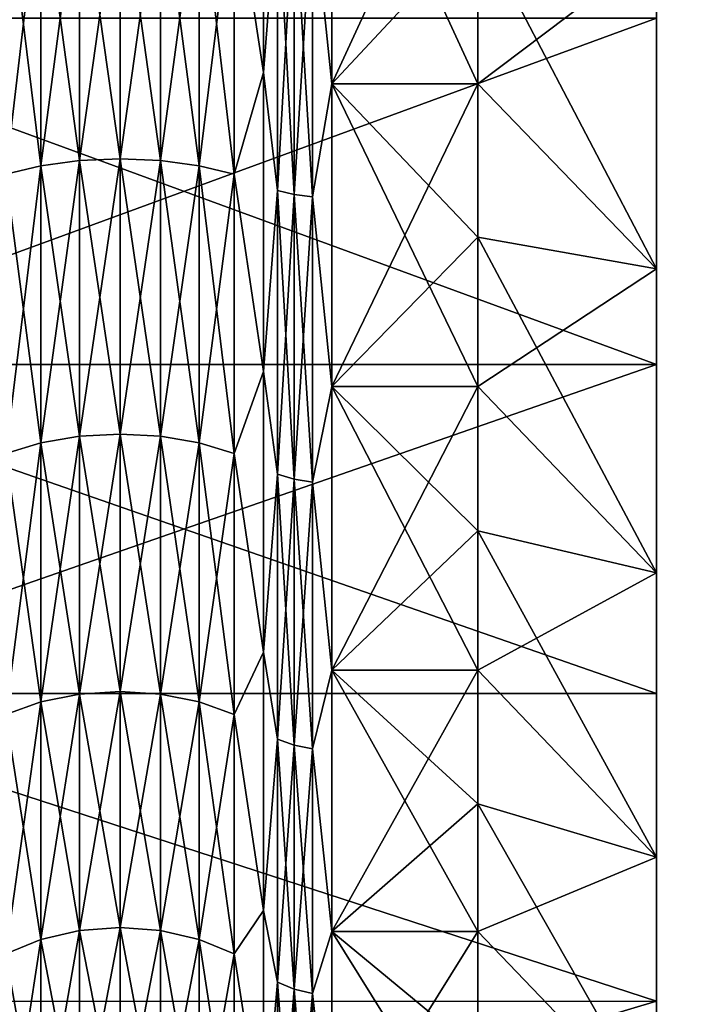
# Model space of a CAD drawing. Header units: metres. Extents: x -205 to 205, y -104 to 104.
# Tile 999 of 1056: x -36.86 to -33.05, y -10.54 to -5.04. Entities that reach past the tile are written whole.
import ezdxf

# ---------------------------------------------------------------- set-up
doc = ezdxf.new("R2010")
doc.units = ezdxf.units.M
doc.layers.add('solid_01_2-CONSUMER_EHM_BOX_SW0001', color=7, linetype='CONTINUOUS')

msp = doc.modelspace()

# ---------------------------------------------------------------- linework, layer by layer
at = {"layer": 'solid_01_2-CONSUMER_EHM_BOX_SW0001'}
for points in [[(-200.010849, -74.958488), (-200.010773, 75.041512), (-0.010778, 75.04142)], [(-0.010849, -74.95858), (-200.010849, -74.958488), (-0.010778, 75.04142)], [(-42.500065, -37.458561, 108.5), (42.499969, 37.541401, 108.5), (-42.500031, 37.541439, 108.5)], [(-42.500065, -37.458561, 108.5), (42.499935, -37.458599, 108.5), (42.499969, 37.541401, 108.5)], [(-40.598011, 19.039743, 63.099998), (39.498245, -18.956903, 63.099998), (-39.498363, -18.956865, 63.099998)], [(-40.598011, 19.039743, 63.099998), (40.597916, -18.956903, 63.099998), (39.498245, -18.956903, 63.099998)], [(-40.598011, 19.039743, 63.099998), (-39.498344, 19.039742, 63.099998), (40.597916, -18.956903, 63.099998)], [(40.597916, -18.956903, 63.099998), (-39.498344, 19.039742, 63.099998), (39.498264, 19.039705, 63.099998)], [(-31.800039, 18.541435, 6), (-40.000042, 18.541439, 6), (-40.000057, -18.458561, 6)], [(-31.800039, 18.541435, 6), (-40.000057, -18.458561, 6), (-31.800058, -18.458565, 6)], [(-33.300053, -6.969222, 40.752403), (-33.300045, 5.118017, 41.45636), (-33.300053, -5.035153, 41.456356)], [(-33.300049, -0.909238, 40.822334), (-33.300045, 5.118017, 41.45636), (-33.300053, -6.969222, 40.752403)], [(-33.300049, -0.909238, 8.177666), (-33.300053, -6.969214, 8.247592), (-33.300053, -5.035147, 7.543641)], [(-33.300049, -0.909238, 8.177666), (-33.300049, -2.797729, 8.3984), (-33.300053, -6.969214, 8.247592)], [(-33.300049, -2.797729, 40.601601), (-33.300049, -0.909238, 40.822334), (-33.300053, -6.969222, 40.752403)], [(-33.300049, -2.797729, 8.3984), (-33.300053, -4.647824, 8.836884), (-33.300053, -6.969214, 8.247592)], [(-33.300049, -2.797729, 40.601601), (-33.300053, -6.969222, 40.752403), (-33.300053, -8.808447, 39.828716)], [(-33.300053, -4.647824, 40.163116), (-33.300049, -2.797729, 40.601601), (-33.300053, -8.808447, 39.828716)], [(-35.661705, -4.265295, 10.114517), (-35.497803, -5.338835, 10.313391), (-35.497803, -3.5896, 9.768307)], [(-35.661705, -4.265295, 38.885483), (-35.497803, -3.5896, 39.231693), (-35.497803, -5.338835, 38.686611)], [(-35.419407, -4.331525, 9.893292), (-35.497803, -3.5896, 9.768307), (-35.497803, -5.338835, 10.313391)], [(-35.497803, -5.338835, 38.686611), (-35.497803, -3.5896, 39.231693), (-35.419407, -4.331525, 39.106709)], [(-35.223621, -4.357618, 39.193867), (-35.11578, -3.63206, 39.403957), (-35.11578, -5.401749, 38.852501)], [(-35.223621, -4.357618, 9.806135), (-35.11578, -5.401749, 10.147501), (-35.11578, -3.63206, 9.596043)], [(-35.11578, -3.63206, 39.403957), (-34.300053, -4.525241, 39.154964), (-34.300053, -5.401755, 38.852497)], [(-35.11578, -5.401749, 38.852501), (-35.11578, -3.63206, 39.403957), (-34.300053, -5.401755, 38.852497)], [(-34.300049, -3.632064, 9.596045), (-35.11578, -3.63206, 9.596043), (-35.11578, -5.401749, 10.147501)], [(-34.300053, -4.525241, 9.845037), (-34.300049, -3.632064, 9.596045), (-35.11578, -5.401749, 10.147501)], [(-36.742115, -4.231241, 38.77174), (-36.742119, -5.859199, 38.179211), (-36.937309, -4.265056, 38.884686)], [(-36.742115, -4.231241, 10.228262), (-36.937309, -4.265056, 10.115314), (-36.937309, -5.905897, 10.712532)], [(-36.742119, -5.859199, 10.820789), (-36.742115, -4.231241, 10.228262), (-36.937309, -5.905897, 10.712532)], [(-36.52607, -4.210311, 10.298175), (-36.742115, -4.231241, 10.228262), (-36.742119, -5.859199, 10.820789)], [(-36.526073, -5.830294, 10.8878), (-36.52607, -4.210311, 10.298175), (-36.742119, -5.859199, 10.820789)], [(-36.526073, -5.830294, 38.112202), (-36.742119, -5.859199, 38.179211), (-36.742115, -4.231241, 38.77174)], [(-36.52607, -4.210311, 38.701824), (-36.526073, -5.830294, 38.112202), (-36.742115, -4.231241, 38.77174)], [(-36.299366, -4.203251, 10.321755), (-36.52607, -4.210311, 10.298175), (-36.526073, -5.830294, 10.8878)], [(-36.299366, -5.820544, 10.910401), (-36.299366, -4.203251, 10.321755), (-36.526073, -5.830294, 10.8878)], [(-36.299366, -5.820544, 38.0896), (-36.526073, -5.830294, 38.112202), (-36.52607, -4.210311, 38.701824)], [(-36.299366, -4.203251, 38.678246), (-36.299366, -5.820544, 38.0896), (-36.52607, -4.210311, 38.701824)], [(-36.072693, -5.830411, 38.112473), (-36.299366, -5.820544, 38.0896), (-36.299366, -4.203251, 38.678246)], [(-36.072693, -4.210396, 38.70211), (-36.072693, -5.830411, 38.112473), (-36.299366, -4.203251, 38.678246)], [(-36.072693, -4.210396, 10.297892), (-36.299366, -4.203251, 10.321755), (-36.299366, -5.820544, 10.910401)], [(-36.072693, -5.830411, 10.887528), (-36.072693, -4.210396, 10.297892), (-36.299366, -5.820544, 10.910401)], [(-35.856743, -5.859428, 38.179741), (-36.072693, -5.830411, 38.112473), (-36.072693, -4.210396, 38.70211)], [(-35.856743, -4.231407, 38.772293), (-35.856743, -5.859428, 38.179741), (-36.072693, -4.210396, 38.70211)], [(-35.856743, -4.231407, 10.227709), (-36.072693, -4.210396, 10.297892), (-36.072693, -5.830411, 10.887528)], [(-35.856743, -5.859428, 10.820259), (-35.856743, -4.231407, 10.227709), (-36.072693, -5.830411, 10.887528)], [(-35.661705, -5.906227, 38.288231), (-35.856743, -5.859428, 38.179741), (-35.856743, -4.231407, 38.772293)], [(-35.661705, -4.265295, 38.885483), (-35.661705, -5.906227, 38.288231), (-35.856743, -4.231407, 38.772293)], [(-35.661705, -4.265295, 10.114517), (-35.856743, -4.231407, 10.227709), (-35.856743, -5.859428, 10.820259)], [(-36.742119, -5.859199, 38.179211), (-36.937309, -5.905897, 38.287468), (-36.937309, -4.265056, 38.884686)], [(-35.661705, -5.906227, 10.711768), (-35.661705, -4.265295, 10.114517), (-35.856743, -5.859428, 10.820259)], [(-35.661705, -5.906227, 10.711768), (-35.497803, -5.338835, 10.313391), (-35.661705, -4.265295, 10.114517)], [(-35.661705, -4.265295, 38.885483), (-35.497803, -5.338835, 38.686611), (-35.661705, -5.906227, 38.288231)], [(-35.419411, -5.997692, 10.499727), (-35.419407, -4.331525, 9.893292), (-35.497803, -5.338835, 10.313391)], [(-35.497803, -5.338835, 38.686611), (-35.419407, -4.331525, 39.106709), (-35.419411, -5.997692, 38.500271)], [(-35.326485, -4.347639, 9.839469), (-35.419407, -4.331525, 9.893292), (-35.419411, -5.997692, 10.499727)], [(-35.326485, -6.019945, 38.551861), (-35.419411, -5.997692, 38.500271), (-35.419407, -4.331525, 39.106709)], [(-35.326485, -4.347639, 39.16053), (-35.326485, -6.019945, 38.551861), (-35.419407, -4.331525, 39.106709)], [(-35.326485, -6.019945, 10.448139), (-35.326485, -4.347639, 9.839469), (-35.419411, -5.997692, 10.499727)], [(-35.223621, -4.357618, 9.806135), (-35.326485, -4.347639, 9.839469), (-35.326485, -6.019945, 10.448139)], [(-35.223621, -6.033727, 38.583813), (-35.326485, -6.019945, 38.551861), (-35.326485, -4.347639, 39.16053)], [(-35.223621, -4.357618, 39.193867), (-35.223621, -6.033727, 38.583813), (-35.326485, -4.347639, 39.16053)], [(-35.223621, -6.033727, 10.416188), (-35.223621, -4.357618, 9.806135), (-35.326485, -6.019945, 10.448139)], [(-35.223621, -4.357618, 39.193867), (-35.11578, -5.401749, 38.852501), (-35.223621, -6.033727, 38.583813)], [(-35.223621, -6.033727, 10.416188), (-35.11578, -5.401749, 10.147501), (-35.223621, -4.357618, 9.806135)], [(-34.300053, -5.401755, 10.147503), (-34.300053, -4.525241, 9.845037), (-35.11578, -5.401749, 10.147501)], [(-34.300053, -5.401755, 10.147503), (-33.300053, -4.647824, 8.836884), (-34.300053, -4.525241, 9.845037)], [(-34.300053, -4.525241, 39.154964), (-33.300053, -4.647824, 40.163116), (-33.300053, -6.434503, 39.512814)], [(-34.300053, -5.401755, 38.852497), (-34.300053, -4.525241, 39.154964), (-33.300053, -6.434503, 39.512814)], [(-34.300053, -5.401755, 10.147503), (-33.300053, -6.434503, 9.487185), (-33.300053, -4.647824, 8.836884)], [(-33.300053, -4.647824, 8.836884), (-33.300053, -8.808437, 9.171276), (-33.300053, -6.969214, 8.247592)], [(-33.300053, -4.647824, 8.836884), (-33.300053, -6.434503, 9.487185), (-33.300053, -8.808437, 9.171276)], [(-33.300053, -6.434503, 39.512814), (-33.300053, -4.647824, 40.163116), (-33.300053, -8.808447, 39.828716)], [(-33.300053, -5.035153, 41.456356), (-38.5849, -5.03498, 41.456413), (-38.584904, -6.969174, 40.752426)], [(-33.300053, -6.969214, 8.247592), (-38.584904, -6.969174, 8.247575), (-38.5849, -5.03498, 7.543586)], [(-33.300053, -6.969222, 40.752403), (-33.300053, -5.035153, 41.456356), (-38.584904, -6.969174, 40.752426)], [(-33.300053, -5.035147, 7.543641), (-33.300053, -6.969214, 8.247592), (-38.5849, -5.03498, 7.543586)], [(-35.661705, -5.906227, 10.711768), (-35.497803, -7.009614, 11.065347), (-35.497803, -5.338835, 10.313391)], [(-35.661705, -5.906227, 38.288231), (-35.497803, -5.338835, 38.686611), (-35.497803, -7.009614, 37.934654)], [(-35.419411, -5.997692, 10.499727), (-35.497803, -5.338835, 10.313391), (-35.497803, -7.009614, 11.065347)], [(-35.497803, -7.009614, 37.934654), (-35.497803, -5.338835, 38.686611), (-35.419411, -5.997692, 38.500271)], [(-35.223621, -6.033727, 38.583813), (-35.11578, -5.401749, 38.852501), (-35.11578, -7.092065, 38.091751)], [(-35.223621, -6.033727, 10.416188), (-35.11578, -7.092065, 10.90825), (-35.11578, -5.401749, 10.147501)], [(-35.11578, -5.401749, 38.852501), (-34.300053, -5.401755, 38.852497), (-34.300053, -6.258408, 38.497662)], [(-35.11578, -5.401749, 38.852501), (-34.300053, -6.258408, 38.497662), (-34.300053, -7.092072, 38.091747)], [(-35.11578, -7.092065, 38.091751), (-35.11578, -5.401749, 38.852501), (-34.300053, -7.092072, 38.091747)], [(-34.300053, -5.401755, 10.147503), (-35.11578, -5.401749, 10.147501), (-35.11578, -7.092065, 10.90825)], [(-34.300053, -6.258408, 10.50234), (-34.300053, -5.401755, 10.147503), (-35.11578, -7.092065, 10.90825)], [(-34.300053, -6.258408, 10.50234), (-33.300053, -6.434503, 9.487185), (-34.300053, -5.401755, 10.147503)], [(-34.300053, -6.258408, 38.497662), (-34.300053, -5.401755, 38.852497), (-33.300053, -6.434503, 39.512814)], [(-36.526073, -5.830294, 38.112202), (-36.526073, -7.370871, 37.338493), (-36.742119, -5.859199, 38.179211)], [(-36.526073, -5.830294, 10.8878), (-36.742119, -5.859199, 10.820789), (-36.742119, -7.40736, 11.598306)], [(-36.526073, -7.370871, 11.661507), (-36.526073, -5.830294, 10.8878), (-36.742119, -7.40736, 11.598306)], [(-36.299366, -5.820544, 38.0896), (-36.299366, -7.358564, 37.317177), (-36.526073, -5.830294, 38.112202)], [(-36.299366, -5.820544, 10.910401), (-36.526073, -5.830294, 10.8878), (-36.526073, -7.370871, 11.661507)], [(-36.299366, -7.358564, 11.682824), (-36.299366, -5.820544, 10.910401), (-36.526073, -7.370871, 11.661507)], [(-36.299366, -7.358564, 37.317177), (-36.526073, -7.370871, 37.338493), (-36.526073, -5.830294, 38.112202)], [(-36.072693, -7.371019, 37.338749), (-36.299366, -7.358564, 37.317177), (-36.299366, -5.820544, 38.0896)], [(-36.072693, -5.830411, 38.112473), (-36.072693, -7.371019, 37.338749), (-36.299366, -5.820544, 38.0896)], [(-36.072693, -5.830411, 10.887528), (-36.299366, -5.820544, 10.910401), (-36.299366, -7.358564, 11.682824)], [(-36.072693, -7.371019, 11.661251), (-36.072693, -5.830411, 10.887528), (-36.299366, -7.358564, 11.682824)], [(-35.856747, -7.407649, 37.402195), (-36.072693, -7.371019, 37.338749), (-36.072693, -5.830411, 38.112473)], [(-35.856743, -5.859428, 38.179741), (-35.856747, -7.407649, 37.402195), (-36.072693, -5.830411, 38.112473)], [(-35.856743, -5.859428, 10.820259), (-36.072693, -5.830411, 10.887528), (-36.072693, -7.371019, 11.661251)], [(-36.742119, -5.859199, 10.820789), (-36.937309, -5.905897, 10.712532), (-36.937313, -7.46631, 11.496201)], [(-36.742119, -7.40736, 11.598306), (-36.742119, -5.859199, 10.820789), (-36.937313, -7.46631, 11.496201)], [(-36.742119, -5.859199, 38.179211), (-36.742119, -7.40736, 37.401695), (-36.937309, -5.905897, 38.287468)], [(-36.526073, -7.370871, 37.338493), (-36.742119, -7.40736, 37.401695), (-36.742119, -5.859199, 38.179211)], [(-35.856747, -7.407649, 11.597806), (-35.856743, -5.859428, 10.820259), (-36.072693, -7.371019, 11.661251)], [(-35.661705, -7.466727, 37.50452), (-35.856747, -7.407649, 37.402195), (-35.856743, -5.859428, 38.179741)], [(-35.661705, -5.906227, 10.711768), (-35.856743, -5.859428, 10.820259), (-35.856747, -7.407649, 11.597806)], [(-35.661705, -5.906227, 38.288231), (-35.661705, -7.466727, 37.50452), (-35.856743, -5.859428, 38.179741)], [(-36.742119, -7.40736, 37.401695), (-36.937313, -7.46631, 37.503799), (-36.937309, -5.905897, 38.287468)], [(-35.661705, -7.466727, 11.495481), (-35.661705, -5.906227, 10.711768), (-35.856747, -7.407649, 11.597806)], [(-35.661705, -7.466727, 11.495481), (-35.497803, -7.009614, 11.065347), (-35.661705, -5.906227, 10.711768)], [(-35.661705, -5.906227, 38.288231), (-35.497803, -7.009614, 37.934654), (-35.661705, -7.466727, 37.50452)], [(-35.419411, -7.58219, 11.295492), (-35.419411, -5.997692, 10.499727), (-35.497803, -7.009614, 11.065347)], [(-35.497803, -7.009614, 37.934654), (-35.419411, -5.997692, 38.500271), (-35.419411, -7.58219, 37.704506)], [(-35.326485, -6.019945, 10.448139), (-35.419411, -5.997692, 10.499727), (-35.419411, -7.58219, 11.295492)], [(-35.326485, -7.610281, 37.753162), (-35.419411, -7.58219, 37.704506), (-35.419411, -5.997692, 38.500271)], [(-35.326485, -6.019945, 38.551861), (-35.326485, -7.610281, 37.753162), (-35.419411, -5.997692, 38.500271)], [(-35.326485, -7.610281, 11.246837), (-35.326485, -6.019945, 10.448139), (-35.419411, -7.58219, 11.295492)], [(-35.223621, -6.033727, 10.416188), (-35.326485, -6.019945, 10.448139), (-35.326485, -7.610281, 11.246837)], [(-35.223621, -7.62768, 37.783298), (-35.326485, -7.610281, 37.753162), (-35.326485, -6.019945, 38.551861)], [(-35.223621, -6.033727, 38.583813), (-35.223621, -7.62768, 37.783298), (-35.326485, -6.019945, 38.551861)], [(-35.223621, -7.62768, 11.216702), (-35.223621, -6.033727, 10.416188), (-35.326485, -7.610281, 11.246837)], [(-35.223621, -6.033727, 38.583813), (-35.11578, -7.092065, 38.091751), (-35.223621, -7.62768, 37.783298)], [(-35.223621, -7.62768, 11.216702), (-35.11578, -7.092065, 10.90825), (-35.223621, -6.033727, 10.416188)], [(-34.300053, -7.092072, 10.908254), (-34.300053, -6.258408, 10.50234), (-35.11578, -7.092065, 10.90825)], [(-34.300053, -7.092072, 10.908254), (-33.300053, -6.434503, 9.487185), (-34.300053, -6.258408, 10.50234)], [(-34.300053, -6.258408, 38.497662), (-33.300053, -6.434503, 39.512814), (-33.300053, -8.133604, 38.659489)], [(-34.300053, -7.092072, 38.091747), (-34.300053, -6.258408, 38.497662), (-33.300053, -8.133604, 38.659489)], [(-34.300053, -7.092072, 10.908254), (-33.300053, -8.133604, 10.34051), (-33.300053, -6.434503, 9.487185)], [(-33.300053, -6.434503, 9.487185), (-33.300053, -10.528095, 10.30229), (-33.300053, -8.808437, 9.171276)], [(-33.300053, -6.434503, 9.487185), (-33.300053, -8.133604, 10.34051), (-33.300053, -10.528095, 10.30229)], [(-33.300053, -6.434503, 39.512814), (-33.300053, -8.808447, 39.828716), (-33.300053, -10.52811, 38.697697)], [(-33.300053, -8.133604, 38.659489), (-33.300053, -6.434503, 39.512814), (-33.300053, -10.52811, 38.697697)], [(-33.300053, -6.969222, 40.752403), (-38.584904, -6.969174, 40.752426), (-38.584904, -8.808562, 39.828651)], [(-33.300053, -8.808437, 9.171276), (-38.584904, -8.808562, 9.17135), (-38.584904, -6.969174, 8.247575)], [(-33.300053, -6.969214, 8.247592), (-33.300053, -8.808437, 9.171276), (-38.584904, -6.969174, 8.247575)], [(-33.300053, -8.808447, 39.828716), (-33.300053, -6.969222, 40.752403), (-38.584904, -8.808562, 39.828651)], [(-35.661705, -7.466727, 11.495481), (-35.497803, -8.577572, 12.013211), (-35.497803, -7.009614, 11.065347)], [(-35.661705, -7.466727, 37.50452), (-35.497803, -7.009614, 37.934654), (-35.497803, -8.577572, 36.98679)], [(-35.419411, -7.58219, 11.295492), (-35.497803, -7.009614, 11.065347), (-35.497803, -8.577572, 12.013211)], [(-35.497803, -8.577572, 36.98679), (-35.497803, -7.009614, 37.934654), (-35.419411, -7.58219, 37.704506)], [(-35.223621, -7.62768, 37.783298), (-35.11578, -7.092065, 38.091751), (-35.11578, -8.678358, 37.132801)], [(-35.223621, -7.62768, 11.216702), (-35.11578, -8.678358, 11.867198), (-35.11578, -7.092065, 10.90825)], [(-35.11578, -7.092065, 38.091751), (-34.300053, -7.092072, 38.091747), (-34.300053, -7.899707, 37.636238)], [(-35.11578, -7.092065, 38.091751), (-34.300053, -7.899707, 37.636238), (-34.300053, -8.678366, 37.132797)], [(-35.11578, -8.678358, 37.132801), (-35.11578, -7.092065, 38.091751), (-34.300053, -8.678366, 37.132797)], [(-34.300053, -7.092072, 10.908254), (-35.11578, -7.092065, 10.90825), (-35.11578, -8.678358, 11.867198)], [(-34.300053, -7.899707, 11.363762), (-34.300053, -7.092072, 10.908254), (-35.11578, -8.678358, 11.867198)], [(-34.300053, -7.899707, 11.363762), (-33.300053, -8.133604, 10.34051), (-34.300053, -7.092072, 10.908254)], [(-34.300053, -7.899707, 37.636238), (-34.300053, -7.092072, 38.091747), (-33.300053, -8.133604, 38.659489)], [(-36.526073, -7.370871, 37.338493), (-36.526073, -8.81121, 36.391167), (-36.742119, -7.40736, 37.401695)], [(-36.526073, -7.370871, 11.661507), (-36.742119, -7.40736, 11.598306), (-36.742119, -8.85479, 12.550295)], [(-36.526073, -8.81121, 12.608832), (-36.526073, -7.370871, 11.661507), (-36.742119, -8.85479, 12.550295)], [(-36.299366, -7.358564, 37.317177), (-36.29937, -8.796511, 36.371422), (-36.526073, -7.370871, 37.338493)], [(-36.299366, -7.358564, 11.682824), (-36.526073, -7.370871, 11.661507), (-36.526073, -8.81121, 12.608832)], [(-36.29937, -8.796511, 12.628576), (-36.299366, -7.358564, 11.682824), (-36.526073, -8.81121, 12.608832)], [(-36.29937, -8.796511, 36.371422), (-36.526073, -8.81121, 36.391167), (-36.526073, -7.370871, 37.338493)], [(-36.072697, -8.811386, 36.391403), (-36.29937, -8.796511, 36.371422), (-36.299366, -7.358564, 37.317177)], [(-36.072693, -7.371019, 11.661251), (-36.299366, -7.358564, 11.682824), (-36.29937, -8.796511, 12.628576)], [(-36.072697, -8.811386, 12.608596), (-36.072693, -7.371019, 11.661251), (-36.29937, -8.796511, 12.628576)], [(-36.072693, -7.371019, 37.338749), (-36.072697, -8.811386, 36.391403), (-36.299366, -7.358564, 37.317177)], [(-35.856747, -8.855135, 36.450169), (-36.072697, -8.811386, 36.391403), (-36.072693, -7.371019, 37.338749)], [(-35.856747, -7.407649, 11.597806), (-36.072693, -7.371019, 11.661251), (-36.072697, -8.811386, 12.608596)], [(-35.856747, -7.407649, 37.402195), (-35.856747, -8.855135, 36.450169), (-36.072693, -7.371019, 37.338749)], [(-36.742119, -7.40736, 37.401695), (-36.742119, -8.85479, 36.449707), (-36.937313, -7.46631, 37.503799)], [(-36.742119, -7.40736, 11.598306), (-36.937313, -7.46631, 11.496201), (-36.937313, -8.925195, 12.455724)], [(-36.742119, -8.85479, 12.550295), (-36.742119, -7.40736, 11.598306), (-36.937313, -8.925195, 12.455724)], [(-36.526073, -8.81121, 36.391167), (-36.742119, -8.85479, 36.449707), (-36.742119, -7.40736, 37.401695)], [(-35.856747, -8.855135, 12.549831), (-35.856747, -7.407649, 11.597806), (-36.072697, -8.811386, 12.608596)], [(-35.661705, -8.925692, 36.544945), (-35.856747, -8.855135, 36.450169), (-35.856747, -7.407649, 37.402195)], [(-35.661705, -7.466727, 37.50452), (-35.661705, -8.925692, 36.544945), (-35.856747, -7.407649, 37.402195)], [(-35.661705, -7.466727, 11.495481), (-35.856747, -7.407649, 11.597806), (-35.856747, -8.855135, 12.549831)], [(-36.742119, -8.85479, 36.449707), (-36.937313, -8.925195, 36.544277), (-36.937313, -7.46631, 37.503799)], [(-35.661705, -8.925692, 12.455057), (-35.661705, -7.466727, 11.495481), (-35.856747, -8.855135, 12.549831)], [(-35.661705, -8.925692, 12.455057), (-35.497803, -8.577572, 12.013211), (-35.661705, -7.466727, 11.495481)], [(-35.661705, -7.466727, 37.50452), (-35.497803, -8.577572, 36.98679), (-35.661705, -8.925692, 36.544945)], [(-35.419411, -9.063591, 12.269826), (-35.419411, -7.58219, 11.295492), (-35.497803, -8.577572, 12.013211)], [(-35.497803, -8.577572, 36.98679), (-35.419411, -7.58219, 37.704506), (-35.419411, -9.063591, 36.730175)], [(-35.326485, -7.610281, 11.246837), (-35.419411, -7.58219, 11.295492), (-35.419411, -9.063591, 12.269826)], [(-35.326485, -9.097142, 36.775242), (-35.419411, -9.063591, 36.730175), (-35.419411, -7.58219, 37.704506)], [(-35.326485, -7.610281, 37.753162), (-35.326485, -9.097142, 36.775242), (-35.419411, -7.58219, 37.704506)], [(-35.326485, -9.097142, 12.224759), (-35.326485, -7.610281, 11.246837), (-35.419411, -9.063591, 12.269826)], [(-35.223621, -7.62768, 11.216702), (-35.326485, -7.610281, 11.246837), (-35.326485, -9.097142, 12.224759)], [(-35.223621, -9.117921, 36.80315), (-35.326485, -9.097142, 36.775242), (-35.326485, -7.610281, 37.753162)], [(-35.223621, -7.62768, 37.783298), (-35.223621, -9.117921, 36.80315), (-35.326485, -7.610281, 37.753162)], [(-35.223621, -9.117921, 12.196849), (-35.223621, -7.62768, 11.216702), (-35.326485, -9.097142, 12.224759)], [(-35.223621, -7.62768, 37.783298), (-35.11578, -8.678358, 37.132801), (-35.223621, -9.117921, 36.80315)], [(-35.223621, -9.117921, 12.196849), (-35.11578, -8.678358, 11.867198), (-35.223621, -7.62768, 11.216702)], [(-34.300053, -8.678366, 11.867203), (-34.300053, -7.899707, 11.363762), (-35.11578, -8.678358, 11.867198)], [(-34.300053, -8.678366, 11.867203), (-33.300053, -8.133604, 10.34051), (-34.300053, -7.899707, 11.363762)], [(-34.300053, -7.899707, 37.636238), (-33.300053, -8.133604, 38.659489), (-33.300053, -9.722149, 37.614681)], [(-34.300053, -8.678366, 37.132797), (-34.300053, -7.899707, 37.636238), (-33.300053, -9.722149, 37.614681)], [(-34.300053, -8.678366, 11.867203), (-33.300053, -9.722149, 11.38532), (-33.300053, -8.133604, 10.34051)], [(-33.300053, -8.133604, 38.659489), (-33.300053, -10.52811, 38.697697), (-33.300056, -12.105041, 37.374516)], [(-33.300053, -9.722149, 37.614681), (-33.300053, -8.133604, 38.659489), (-33.300056, -12.105041, 37.374516)], [(-33.300053, -8.133604, 10.34051), (-33.300053, -9.722149, 11.38532), (-33.300053, -10.528095, 10.30229)], [(-35.661705, -8.925692, 12.455057), (-35.497807, -10.019846, 13.14316), (-35.497803, -8.577572, 12.013211)], [(-35.661705, -8.925692, 36.544945), (-35.497803, -8.577572, 36.98679), (-35.497807, -10.019846, 35.856838)], [(-35.419411, -9.063591, 12.269826), (-35.497803, -8.577572, 12.013211), (-35.497807, -10.019846, 13.14316)], [(-35.497807, -10.019846, 35.856838), (-35.497803, -8.577572, 36.98679), (-35.419411, -9.063591, 36.730175)], [(-35.223621, -9.117921, 36.80315), (-35.11578, -8.678358, 37.132801), (-35.11578, -10.137497, 35.989639)], [(-35.223621, -9.117921, 12.196849), (-35.11578, -10.137497, 13.01036), (-35.11578, -8.678358, 11.867198)], [(-35.11578, -8.678358, 37.132801), (-34.300053, -8.678366, 37.132797), (-34.300053, -9.425207, 36.58326)], [(-35.11578, -8.678358, 37.132801), (-34.300053, -9.425207, 36.58326), (-34.300053, -10.137505, 35.989632)], [(-35.11578, -10.137497, 35.989639), (-35.11578, -8.678358, 37.132801), (-34.300053, -10.137505, 35.989632)], [(-34.300053, -8.678366, 11.867203), (-35.11578, -8.678358, 11.867198), (-35.11578, -10.137497, 13.01036)], [(-34.300053, -9.425207, 12.416739), (-34.300053, -8.678366, 11.867203), (-35.11578, -10.137497, 13.01036)], [(-34.300053, -9.425207, 12.416739), (-33.300053, -9.722149, 11.38532), (-34.300053, -8.678366, 11.867203)], [(-34.300053, -9.425207, 36.58326), (-34.300053, -8.678366, 37.132797), (-33.300053, -9.722149, 37.614681)], [(-36.29937, -8.796511, 36.371422), (-36.29937, -10.11494, 35.265129), (-36.526073, -8.81121, 36.391167)], [(-36.29937, -8.796511, 12.628576), (-36.526073, -8.81121, 12.608832), (-36.526073, -10.131831, 13.716966)], [(-36.29937, -10.11494, 13.73487), (-36.29937, -8.796511, 12.628576), (-36.526073, -10.131831, 13.716966)], [(-36.072697, -10.132034, 35.283249), (-36.29937, -10.11494, 35.265129), (-36.29937, -8.796511, 36.371422)], [(-36.072697, -8.811386, 36.391403), (-36.072697, -10.132034, 35.283249), (-36.29937, -8.796511, 36.371422)], [(-36.072697, -8.811386, 12.608596), (-36.29937, -8.796511, 12.628576), (-36.29937, -10.11494, 13.73487)], [(-33.300053, -8.808437, 9.171276), (-33.300053, -10.528095, 10.30229), (-38.584904, -8.808562, 9.17135)], [(-33.300053, -10.52811, 38.697697), (-33.300053, -8.808447, 39.828716), (-38.584904, -8.808562, 39.828651)], [(-33.300053, -10.52811, 38.697697), (-38.584904, -8.808562, 39.828651), (-38.584904, -10.52827, 38.697582)], [(-33.300053, -10.528095, 10.30229), (-38.584904, -10.52827, 10.30242), (-38.584904, -8.808562, 9.17135)], [(-36.742119, -8.85479, 36.449707), (-36.742119, -10.181912, 35.336117), (-36.937313, -8.925195, 36.544277)], [(-36.742119, -8.85479, 12.550295), (-36.937313, -8.925195, 12.455724), (-36.937313, -10.26282, 13.578126)], [(-36.742119, -10.181912, 13.663883), (-36.742119, -8.85479, 12.550295), (-36.937313, -10.26282, 13.578126)], [(-36.526073, -8.81121, 36.391167), (-36.526073, -10.131831, 35.283035), (-36.742119, -8.85479, 36.449707)], [(-36.526073, -8.81121, 12.608832), (-36.742119, -8.85479, 12.550295), (-36.742119, -10.181912, 13.663883)], [(-36.526073, -10.131831, 13.716966), (-36.526073, -8.81121, 12.608832), (-36.742119, -10.181912, 13.663883)], [(-36.526073, -10.131831, 35.283035), (-36.742119, -10.181912, 35.336117), (-36.742119, -8.85479, 36.449707)], [(-36.29937, -10.11494, 35.265129), (-36.526073, -10.131831, 35.283035), (-36.526073, -8.81121, 36.391167)], [(-36.072697, -10.132034, 13.716751), (-36.072697, -8.811386, 12.608596), (-36.29937, -10.11494, 13.73487)], [(-35.856747, -10.182309, 35.336536), (-36.072697, -10.132034, 35.283249), (-36.072697, -8.811386, 36.391403)], [(-35.856747, -8.855135, 36.450169), (-35.856747, -10.182309, 35.336536), (-36.072697, -8.811386, 36.391403)], [(-35.856747, -8.855135, 12.549831), (-36.072697, -8.811386, 12.608596), (-36.072697, -10.132034, 13.716751)], [(-35.856747, -10.182309, 13.663464), (-35.856747, -8.855135, 12.549831), (-36.072697, -10.132034, 13.716751)], [(-35.661705, -10.263391, 35.422478), (-35.856747, -10.182309, 35.336536), (-35.856747, -8.855135, 36.450169)], [(-35.661705, -8.925692, 36.544945), (-35.661705, -10.263391, 35.422478), (-35.856747, -8.855135, 36.450169)], [(-35.661705, -8.925692, 12.455057), (-35.856747, -8.855135, 12.549831), (-35.856747, -10.182309, 13.663464)], [(-36.742119, -10.181912, 35.336117), (-36.937313, -10.26282, 35.421875), (-36.937313, -8.925195, 36.544277)], [(-35.661705, -10.263391, 13.57752), (-35.661705, -8.925692, 12.455057), (-35.856747, -10.182309, 13.663464)], [(-35.661705, -10.263391, 13.57752), (-35.497807, -10.019846, 13.14316), (-35.661705, -8.925692, 12.455057)], [(-35.661705, -8.925692, 36.544945), (-35.497807, -10.019846, 35.856838), (-35.661705, -10.263391, 35.422478)], [(-35.419411, -10.421864, 13.409551), (-35.419411, -9.063591, 12.269826), (-35.497807, -10.019846, 13.14316)], [(-35.497807, -10.019846, 35.856838), (-35.419411, -9.063591, 36.730175), (-35.419411, -10.421864, 35.59045)], [(-35.326485, -9.097142, 12.224759), (-35.419411, -9.063591, 12.269826), (-35.419411, -10.421864, 13.409551)], [(-35.326485, -10.460419, 35.631317), (-35.419411, -10.421864, 35.59045), (-35.419411, -9.063591, 36.730175)], [(-35.326485, -9.097142, 36.775242), (-35.326485, -10.460419, 35.631317), (-35.419411, -9.063591, 36.730175)], [(-35.326485, -10.460419, 13.368685), (-35.326485, -9.097142, 12.224759), (-35.419411, -10.421864, 13.409551)], [(-35.223621, -9.117921, 12.196849), (-35.326485, -9.097142, 12.224759), (-35.326485, -10.460419, 13.368685)], [(-35.223621, -10.484298, 35.656624), (-35.326485, -10.460419, 35.631317), (-35.326485, -9.097142, 36.775242)], [(-35.223621, -9.117921, 36.80315), (-35.223621, -10.484298, 35.656624), (-35.326485, -9.097142, 36.775242)], [(-35.223621, -10.484298, 13.343374), (-35.223621, -9.117921, 12.196849), (-35.326485, -10.460419, 13.368685)], [(-35.223621, -9.117921, 36.80315), (-35.11578, -10.137497, 35.989639), (-35.223621, -10.484298, 35.656624)], [(-35.223621, -10.484298, 13.343374), (-35.11578, -10.137497, 13.01036), (-35.223621, -9.117921, 12.196849)], [(-34.300053, -10.137505, 13.010366), (-34.300053, -9.425207, 12.416739), (-35.11578, -10.137497, 13.01036)], [(-34.300053, -10.137505, 13.010366), (-33.300053, -9.722149, 11.38532), (-34.300053, -9.425207, 12.416739)], [(-34.300053, -9.425207, 36.58326), (-33.300053, -9.722149, 37.614681), (-33.300053, -11.178657, 36.392517)], [(-34.300053, -10.137505, 35.989632), (-34.300053, -9.425207, 36.58326), (-33.300053, -11.178657, 36.392517)], [(-34.300053, -10.137505, 13.010366), (-33.300053, -11.178657, 12.607483), (-33.300053, -9.722149, 11.38532)], [(-33.300053, -9.722149, 11.38532), (-33.300056, -12.10502, 11.625465), (-33.300053, -10.528095, 10.30229)], [(-33.300053, -9.722149, 11.38532), (-33.300053, -11.178657, 12.607483), (-33.300056, -12.10502, 11.625465)], [(-33.300053, -11.178657, 36.392517), (-33.300053, -9.722149, 37.614681), (-33.300056, -12.105041, 37.374516)], [(-35.661705, -10.263391, 13.57752), (-35.497807, -11.315404, 14.438718), (-35.497807, -10.019846, 13.14316)], [(-35.661705, -10.263391, 35.422478), (-35.497807, -10.019846, 35.856838), (-35.497807, -11.315404, 34.561283)], [(-35.419411, -10.421864, 13.409551), (-35.497807, -10.019846, 13.14316), (-35.497807, -11.315404, 14.438718)], [(-35.497807, -11.315404, 34.561283), (-35.497807, -10.019846, 35.856838), (-35.419411, -10.421864, 35.59045)], [(-36.29937, -10.11494, 35.265129), (-36.29937, -11.296021, 34.013256), (-36.526073, -10.131831, 35.283035)], [(-36.29937, -10.11494, 13.73487), (-36.526073, -10.131831, 13.716966), (-36.526073, -11.314878, 14.970922)], [(-36.29937, -11.296021, 14.986743), (-36.29937, -10.11494, 13.73487), (-36.526073, -11.314878, 14.970922)], [(-36.072697, -11.315104, 34.02927), (-36.29937, -11.296021, 34.013256), (-36.29937, -10.11494, 35.265129)], [(-36.072697, -10.132034, 35.283249), (-36.072697, -11.315104, 34.02927), (-36.29937, -10.11494, 35.265129)], [(-36.072697, -10.132034, 13.716751), (-36.29937, -10.11494, 13.73487), (-36.29937, -11.296021, 14.986743)], [(-36.526073, -10.131831, 35.283035), (-36.526073, -11.314878, 34.029079), (-36.742119, -10.181912, 35.336117)], [(-36.526073, -10.131831, 13.716966), (-36.742119, -10.181912, 13.663883), (-36.742119, -11.370782, 14.924011)], [(-36.526073, -11.314878, 14.970922), (-36.526073, -10.131831, 13.716966), (-36.742119, -11.370782, 14.924011)], [(-36.29937, -11.296021, 34.013256), (-36.526073, -11.314878, 34.029079), (-36.526073, -10.131831, 35.283035)], [(-36.072697, -11.315104, 14.970731), (-36.072697, -10.132034, 13.716751), (-36.29937, -11.296021, 14.986743)], [(-35.856747, -11.371224, 34.076359), (-36.072697, -11.315104, 34.02927), (-36.072697, -10.132034, 35.283249)], [(-35.856747, -10.182309, 35.336536), (-35.856747, -11.371224, 34.076359), (-36.072697, -10.132034, 35.283249)], [(-35.856747, -10.182309, 13.663464), (-36.072697, -10.132034, 13.716751), (-36.072697, -11.315104, 14.970731)], [(-35.223621, -10.484298, 35.656624), (-35.11578, -10.137497, 35.989639), (-35.115784, -11.448204, 34.678932)], [(-35.223621, -10.484298, 13.343374), (-35.115784, -11.448204, 14.321067), (-35.11578, -10.137497, 13.01036)], [(-35.115784, -11.448204, 34.678932), (-35.11578, -10.137497, 35.989639), (-34.300053, -11.448212, 34.678925)], [(-34.300053, -10.137505, 13.010366), (-35.11578, -10.137497, 13.01036), (-35.115784, -11.448204, 14.321067)], [(-34.300053, -10.812661, 13.645919), (-34.300053, -10.137505, 13.010366), (-35.115784, -11.448204, 14.321067)], [(-35.11578, -10.137497, 35.989639), (-34.300053, -10.137505, 35.989632), (-34.300053, -10.812661, 35.35408)], [(-35.11578, -10.137497, 35.989639), (-34.300053, -10.812661, 35.35408), (-34.300053, -11.448212, 34.678925)], [(-34.300053, -10.812661, 13.645919), (-33.300053, -11.178657, 12.607483), (-34.300053, -10.137505, 13.010366)], [(-34.300053, -10.812661, 35.35408), (-34.300053, -10.137505, 35.989632), (-33.300053, -11.178657, 36.392517)], [(-36.742119, -10.181912, 35.336117), (-36.742119, -11.370782, 34.075989), (-36.937313, -10.26282, 35.421875)], [(-36.742119, -10.181912, 13.663883), (-36.937313, -10.26282, 13.578126), (-36.937313, -11.461099, 14.848227)], [(-36.742119, -11.370782, 14.924011), (-36.742119, -10.181912, 13.663883), (-36.937313, -11.461099, 14.848227)], [(-36.526073, -11.314878, 34.029079), (-36.742119, -11.370782, 34.075989), (-36.742119, -10.181912, 35.336117)], [(-35.856747, -11.371224, 14.92364), (-35.856747, -10.182309, 13.663464), (-36.072697, -11.315104, 14.970731)], [(-35.661709, -11.461737, 34.152309), (-35.856747, -11.371224, 34.076359), (-35.856747, -10.182309, 35.336536)], [(-35.661705, -10.263391, 35.422478), (-35.661709, -11.461737, 34.152309), (-35.856747, -10.182309, 35.336536)], [(-35.661705, -10.263391, 13.57752), (-35.856747, -10.182309, 13.663464), (-35.856747, -11.371224, 14.92364)], [(-36.742119, -11.370782, 34.075989), (-36.937313, -11.461099, 34.151772), (-36.937313, -10.26282, 35.421875)], [(-35.661709, -11.461737, 14.847692), (-35.661705, -10.263391, 13.57752), (-35.856747, -11.371224, 14.92364)], [(-35.661709, -11.461737, 14.847692), (-35.497807, -11.315404, 14.438718), (-35.661705, -10.263391, 13.57752)], [(-35.661705, -10.263391, 35.422478), (-35.497807, -11.315404, 34.561283), (-35.661709, -11.461737, 34.152309)], [(-35.419411, -11.638637, 14.699255), (-35.419411, -10.421864, 13.409551), (-35.497807, -11.315404, 14.438718)], [(-35.497807, -11.315404, 34.561283), (-35.419411, -10.421864, 35.59045), (-35.419411, -11.638637, 34.300743)], [(-35.326485, -10.460419, 13.368685), (-35.419411, -10.421864, 13.409551), (-35.419411, -11.638637, 14.699255)], [(-35.326488, -11.681676, 34.336857), (-35.419411, -11.638637, 34.300743), (-35.419411, -10.421864, 35.59045)], [(-35.326485, -10.460419, 35.631317), (-35.326488, -11.681676, 34.336857), (-35.419411, -10.421864, 35.59045)], [(-35.326488, -11.681676, 14.663141), (-35.326485, -10.460419, 13.368685), (-35.419411, -11.638637, 14.699255)], [(-35.223621, -10.484298, 13.343374), (-35.326485, -10.460419, 13.368685), (-35.326488, -11.681676, 14.663141)], [(-35.223625, -11.708331, 34.359226), (-35.326488, -11.681676, 34.336857), (-35.326485, -10.460419, 35.631317)], [(-35.223625, -11.708331, 14.640775), (-35.223621, -10.484298, 13.343374), (-35.326488, -11.681676, 14.663141)], [(-35.223621, -10.484298, 35.656624), (-35.223625, -11.708331, 34.359226), (-35.326485, -10.460419, 35.631317)], [(-35.223621, -10.484298, 35.656624), (-35.115784, -11.448204, 34.678932), (-35.223625, -11.708331, 34.359226)], [(-35.223625, -11.708331, 14.640775), (-35.115784, -11.448204, 14.321067), (-35.223621, -10.484298, 13.343374)], [(-33.300053, -10.528095, 10.30229), (-33.300056, -12.10502, 11.625465), (-38.584904, -10.52827, 10.30242)], [(-33.300053, -10.52811, 38.697697), (-38.584904, -10.52827, 38.697582), (-38.584904, -12.10504, 37.374512)], [(-33.300056, -12.105041, 37.374516), (-33.300053, -10.52811, 38.697697), (-38.584904, -12.10504, 37.374512)], [(-33.300056, -12.10502, 11.625465), (-38.584904, -12.10504, 11.625486), (-38.584904, -10.52827, 10.30242)]]:
    msp.add_3dface(points, dxfattribs=at)

doc.saveas('drawing.dxf')
